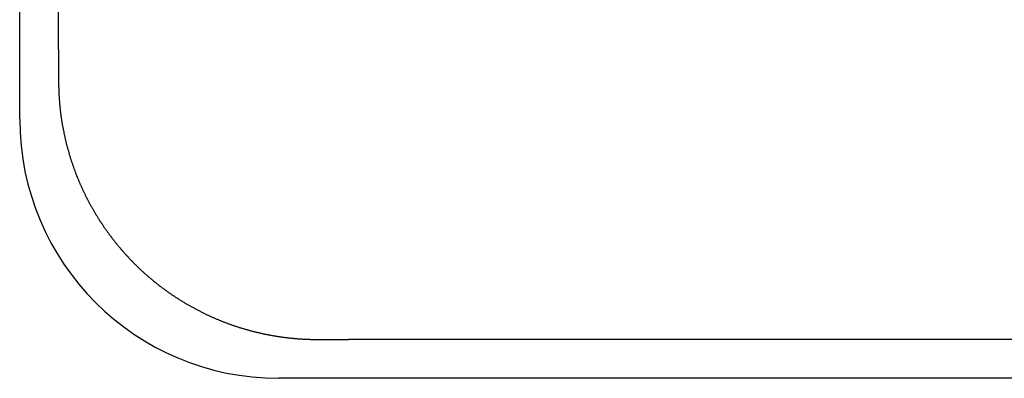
# Model space of a CAD drawing. Extents: x 1107 to 4046, y 937 to 3355.
# Tile 748 of 861: x 3040.25 to 3045.96, y 1747.21 to 1749.29. Entities that reach past the tile are written whole.
import ezdxf

# ---------------------------------------------------------------- set-up
doc = ezdxf.new("R2010")
doc.units = 0
doc.layers.add('KF_VIDA_L___C_LEFT', color=7, linetype='CONTINUOUS')

# ---------------------------------------------------------------- blocks, each defined once
blk = doc.blocks.new('KF_VIDA_L___C_LEFT')
at = {"layer": 'KF_VIDA_L___C_LEFT'}
for p, q in [((150.95, 59.5), (150.95, 80.7)), ((151.175, 59.9049), (151.175, 80.2952)), ((173.2451, 58.225), (152.8549, 58.225)), ((173.65, 58), (152.45, 58))]:
    blk.add_line(p, q, dxfattribs=at)
for points in [[(151.175, 59.9049, 0), (151.175, 59.9034, 0), (151.175, 59.902, 0), (151.175, 59.9006, 0), (151.175, 59.8991, 0), (151.175, 59.8977, 0), (151.175, 59.8963, 0), (151.175, 59.8948, 0), (151.175, 59.8934, 0), (151.175, 59.892, 0), (151.175, 59.8905, 0), (151.175, 59.8891, 0), (151.175, 59.8876, 0), (151.175, 59.8862, 0), (151.175, 59.8848, 0), (151.175, 59.8833, 0), (151.175, 59.8819, 0), (151.175, 59.8805, 0), (151.175, 59.8791, 0), (151.175, 59.8776, 0), (151.175, 59.8762, 0), (151.175, 59.8748, 0), (151.175, 59.8733, 0), (151.175, 59.8719, 0), (151.175, 59.8705, 0), (151.175, 59.869, 0), (151.175, 59.8676, 0), (151.175, 59.8662, 0), (151.175, 59.8648, 0), (151.175, 59.8633, 0), (151.175, 59.8619, 0), (151.175, 59.8605, 0), (151.175, 59.8591, 0), (151.175, 59.8576, 0), (151.175, 59.8562, 0), (151.175, 59.8548, 0), (151.175, 59.8534, 0), (151.175, 59.8519, 0), (151.175, 59.8505, 0), (151.175, 59.8491, 0), (151.175, 59.8477, 0), (151.175, 59.8463, 0), (151.175, 59.8448, 0), (151.175, 59.8434, 0), (151.175, 59.842, 0), (151.175, 59.8406, 0), (151.175, 59.8392, 0), (151.175, 59.8377, 0), (151.175, 59.8363, 0), (151.175, 59.8349, 0), (151.175, 59.8335, 0), (151.175, 59.8321, 0), (151.175, 59.8306, 0), (151.175, 59.8292, 0), (151.175, 59.8278, 0), (151.175, 59.8264, 0), (151.175, 59.825, 0), (151.175, 59.8236, 0), (151.175, 59.8222, 0), (151.175, 59.8207, 0), (151.175, 59.8193, 0), (151.175, 59.8179, 0), (151.175, 59.8165, 0), (151.175, 59.8151, 0), (151.175, 59.8137, 0), (151.175, 59.8123, 0), (151.175, 59.8108, 0), (151.175, 59.8094, 0), (151.175, 59.808, 0), (151.175, 59.8066, 0), (151.175, 59.8052, 0), (151.175, 59.8038, 0), (151.175, 59.8024, 0), (151.175, 59.801, 0), (151.175, 59.7995, 0), (151.175, 59.7981, 0), (151.175, 59.7967, 0), (151.175, 59.7953, 0), (151.175, 59.7939, 0), (151.175, 59.7925, 0), (151.175, 59.7911, 0), (151.175, 59.7897, 0), (151.175, 59.7883, 0), (151.175, 59.7869, 0), (151.175, 59.7854, 0), (151.175, 59.784, 0), (151.175, 59.7826, 0), (151.175, 59.7812, 0), (151.175, 59.7798, 0), (151.175, 59.7784, 0), (151.175, 59.777, 0), (151.175, 59.7756, 0), (151.175, 59.7742, 0), (151.175, 59.7728, 0), (151.175, 59.7714, 0), (151.175, 59.77, 0), (151.175, 59.7686, 0), (151.175, 59.7671, 0), (151.175, 59.7657, 0), (151.175, 59.7643, 0), (151.175, 59.7629, 0), (151.175, 59.7615, 0), (151.175, 59.7601, 0), (151.175, 59.7587, 0), (151.175, 59.7573, 0), (151.175, 59.7559, 0), (151.175, 59.7545, 0), (151.175, 59.7531, 0), (151.175, 59.7517, 0), (151.175, 59.7503, 0), (151.175, 59.7489, 0), (151.175, 59.7475, 0), (151.175, 59.7461, 0), (151.175, 59.7447, 0), (151.175, 59.7433, 0), (151.175, 59.7418, 0), (151.175, 59.7404, 0), (151.175, 59.739, 0), (151.175, 59.7376, 0), (151.175, 59.7362, 0), (151.175, 59.7348, 0), (151.175, 59.7334, 0), (151.175, 59.732, 0), (151.175, 59.7306, 0), (151.175, 59.7292, 0), (151.175, 59.7278, 0), (151.175, 59.7264, 0), (151.175, 59.725, 0)], [(151.175, 59.725, 0), (151.175, 59.7209, 0), (151.175, 59.7168, 0), (151.175, 59.7127, 0), (151.175, 59.7086, 0), (151.175, 59.7046, 0), (151.175, 59.7005, 0), (151.175, 59.6964, 0), (151.175, 59.6923, 0), (151.175, 59.6882, 0), (151.176, 59.6841, 0), (151.176, 59.68, 0), (151.176, 59.6759, 0), (151.176, 59.6719, 0), (151.176, 59.6678, 0), (151.176, 59.6637, 0), (151.176, 59.6596, 0), (151.177, 59.6555, 0), (151.177, 59.6514, 0), (151.177, 59.6474, 0), (151.177, 59.6433, 0), (151.177, 59.6392, 0), (151.178, 59.6351, 0), (151.178, 59.631, 0), (151.178, 59.6269, 0), (151.178, 59.6229, 0), (151.179, 59.6188, 0), (151.179, 59.6147, 0), (151.179, 59.6106, 0), (151.18, 59.6066, 0), (151.18, 59.6025, 0), (151.18, 59.5984, 0), (151.181, 59.5943, 0), (151.181, 59.5903, 0), (151.181, 59.5862, 0), (151.182, 59.5821, 0), (151.182, 59.5781, 0), (151.183, 59.574, 0), (151.183, 59.5699, 0), (151.183, 59.5659, 0), (151.184, 59.5618, 0), (151.184, 59.5577, 0), (151.185, 59.5537, 0), (151.185, 59.5496, 0), (151.186, 59.5455, 0), (151.186, 59.5415, 0), (151.187, 59.5374, 0), (151.187, 59.5334, 0), (151.188, 59.5293, 0), (151.188, 59.5252, 0), (151.189, 59.5212, 0), (151.189, 59.5171, 0), (151.19, 59.5131, 0), (151.191, 59.509, 0), (151.191, 59.505, 0), (151.192, 59.5009, 0), (151.192, 59.4969, 0), (151.193, 59.4929, 0), (151.194, 59.4888, 0), (151.194, 59.4848, 0), (151.195, 59.4807, 0), (151.196, 59.4767, 0), (151.196, 59.4727, 0), (151.197, 59.4686, 0), (151.198, 59.4646, 0), (151.198, 59.4606, 0), (151.199, 59.4565, 0), (151.2, 59.4525, 0), (151.201, 59.4485, 0), (151.201, 59.4444, 0), (151.202, 59.4404, 0), (151.203, 59.4364, 0), (151.204, 59.4324, 0), (151.205, 59.4284, 0), (151.205, 59.4243, 0), (151.206, 59.4203, 0), (151.207, 59.4163, 0), (151.208, 59.4123, 0), (151.209, 59.4083, 0), (151.21, 59.4043, 0), (151.211, 59.4003, 0), (151.211, 59.3963, 0), (151.212, 59.3923, 0), (151.213, 59.3883, 0), (151.214, 59.3843, 0), (151.215, 59.3803, 0), (151.216, 59.3763, 0), (151.217, 59.3723, 0), (151.218, 59.3683, 0), (151.219, 59.3643, 0), (151.22, 59.3603, 0), (151.221, 59.3564, 0), (151.222, 59.3524, 0), (151.223, 59.3484, 0), (151.224, 59.3444, 0), (151.225, 59.3405, 0), (151.226, 59.3365, 0), (151.227, 59.3325, 0), (151.228, 59.3286, 0), (151.229, 59.3246, 0), (151.231, 59.3206, 0), (151.232, 59.3167, 0), (151.233, 59.3127, 0), (151.234, 59.3088, 0), (151.235, 59.3048, 0), (151.236, 59.3009, 0), (151.237, 59.2969, 0), (151.239, 59.293, 0), (151.24, 59.2891, 0), (151.241, 59.2851, 0), (151.242, 59.2812, 0), (151.243, 59.2773, 0), (151.245, 59.2733, 0), (151.246, 59.2694, 0), (151.247, 59.2655, 0), (151.248, 59.2616, 0), (151.25, 59.2577, 0), (151.251, 59.2538, 0), (151.252, 59.2499, 0), (151.254, 59.246, 0), (151.255, 59.2421, 0), (151.256, 59.2382, 0), (151.258, 59.2343, 0), (151.259, 59.2304, 0), (151.26, 59.2266, 0), (151.262, 59.2227, 0), (151.263, 59.2188, 0), (151.264, 59.2149, 0), (151.266, 59.2111, 0), (151.267, 59.2072, 0), (151.269, 59.2034, 0), (151.27, 59.1995, 0), (151.272, 59.1957, 0), (151.273, 59.1918, 0), (151.274, 59.188, 0), (151.276, 59.1841, 0), (151.277, 59.1803, 0), (151.279, 59.1765, 0), (151.28, 59.1727, 0), (151.282, 59.1688, 0), (151.283, 59.165, 0), (151.285, 59.1612, 0), (151.287, 59.1574, 0), (151.288, 59.1536, 0), (151.29, 59.1498, 0), (151.291, 59.146, 0), (151.293, 59.1422, 0), (151.294, 59.1385, 0), (151.296, 59.1347, 0), (151.298, 59.1309, 0), (151.299, 59.1271, 0), (151.301, 59.1234, 0), (151.303, 59.1196, 0), (151.304, 59.1159, 0), (151.306, 59.1121, 0), (151.308, 59.1084, 0), (151.309, 59.1046, 0), (151.311, 59.1009, 0), (151.313, 59.0972, 0), (151.314, 59.0935, 0), (151.316, 59.0897, 0), (151.318, 59.086, 0), (151.32, 59.0823, 0), (151.321, 59.0786, 0), (151.323, 59.0749, 0), (151.325, 59.0712, 0), (151.327, 59.0675, 0), (151.329, 59.0639, 0), (151.33, 59.0602, 0), (151.332, 59.0565, 0), (151.334, 59.0528, 0), (151.336, 59.0492, 0), (151.338, 59.0455, 0), (151.34, 59.0419, 0), (151.341, 59.0382, 0), (151.343, 59.0346, 0), (151.345, 59.0309, 0), (151.347, 59.0273, 0), (151.349, 59.0237, 0), (151.351, 59.0201, 0), (151.353, 59.0165, 0), (151.355, 59.0128, 0), (151.357, 59.0092, 0), (151.359, 59.0056, 0), (151.361, 59.0021, 0), (151.363, 58.9985, 0), (151.365, 58.9949, 0), (151.367, 58.9913, 0), (151.369, 58.9877, 0), (151.371, 58.9842, 0), (151.373, 58.9806, 0), (151.375, 58.9771, 0), (151.377, 58.9735, 0), (151.379, 58.97, 0), (151.381, 58.9664, 0), (151.383, 58.9629, 0), (151.385, 58.9594, 0), (151.387, 58.9559, 0), (151.389, 58.9523, 0), (151.391, 58.9488, 0), (151.394, 58.9453, 0), (151.396, 58.9418, 0), (151.398, 58.9383, 0), (151.4, 58.9349, 0), (151.402, 58.9314, 0), (151.404, 58.9279, 0), (151.406, 58.9245, 0), (151.409, 58.921, 0), (151.411, 58.9175, 0), (151.413, 58.9141, 0), (151.415, 58.9107, 0), (151.418, 58.9072, 0), (151.42, 58.9038, 0), (151.422, 58.9004, 0), (151.424, 58.897, 0), (151.427, 58.8936, 0), (151.429, 58.8901, 0), (151.431, 58.8868, 0), (151.433, 58.8834, 0), (151.436, 58.88, 0), (151.438, 58.8766, 0), (151.44, 58.8732, 0), (151.443, 58.8699, 0), (151.445, 58.8665, 0), (151.447, 58.8632, 0), (151.45, 58.8598, 0), (151.452, 58.8565, 0), (151.454, 58.8532, 0), (151.457, 58.8499, 0), (151.459, 58.8465, 0), (151.462, 58.8432, 0), (151.464, 58.8399, 0), (151.466, 58.8366, 0), (151.469, 58.8334, 0), (151.471, 58.8301, 0), (151.474, 58.8268, 0), (151.476, 58.8235, 0), (151.479, 58.8203, 0), (151.481, 58.817, 0), (151.484, 58.8138, 0), (151.486, 58.8105, 0), (151.488, 58.8073, 0), (151.491, 58.8041, 0), (151.493, 58.8009, 0), (151.496, 58.7976, 0), (151.499, 58.7944, 0), (151.501, 58.7912, 0), (151.504, 58.7881, 0), (151.506, 58.7849, 0), (151.509, 58.7817, 0), (151.511, 58.7785, 0), (151.514, 58.7754, 0), (151.516, 58.7722, 0), (151.519, 58.7691, 0), (151.522, 58.7659, 0), (151.524, 58.7628, 0), (151.527, 58.7597, 0), (151.53, 58.7565, 0), (151.532, 58.7534, 0), (151.535, 58.7503, 0), (151.537, 58.7472, 0), (151.54, 58.7441, 0), (151.543, 58.7411, 0), (151.545, 58.738, 0), (151.548, 58.7349, 0), (151.551, 58.7319, 0), (151.554, 58.7288, 0), (151.556, 58.7258, 0), (151.559, 58.7227, 0), (151.562, 58.7197, 0), (151.564, 58.7167, 0), (151.567, 58.7137, 0), (151.57, 58.7106, 0), (151.573, 58.7076, 0), (151.576, 58.7047, 0), (151.578, 58.7017, 0), (151.581, 58.6987, 0), (151.584, 58.6957, 0), (151.587, 58.6928, 0), (151.589, 58.6898, 0), (151.592, 58.6869, 0), (151.595, 58.6839, 0), (151.598, 58.681, 0), (151.601, 58.6781, 0), (151.604, 58.6751, 0), (151.607, 58.6722, 0), (151.609, 58.6693, 0), (151.612, 58.6664, 0), (151.615, 58.6635, 0), (151.618, 58.6607, 0), (151.621, 58.6578, 0), (151.624, 58.6549, 0), (151.627, 58.6521, 0), (151.63, 58.6492, 0), (151.633, 58.6464, 0), (151.636, 58.6436, 0), (151.638, 58.6407, 0), (151.641, 58.6379, 0), (151.644, 58.6351, 0), (151.647, 58.6323, 0), (151.65, 58.6295, 0), (151.653, 58.6267, 0), (151.656, 58.624, 0), (151.659, 58.6212, 0), (151.662, 58.6184, 0), (151.665, 58.6157, 0), (151.668, 58.6129, 0), (151.671, 58.6102, 0), (151.674, 58.6075, 0), (151.677, 58.6047, 0), (151.681, 58.602, 0), (151.684, 58.5993, 0), (151.687, 58.5966, 0), (151.69, 58.5939, 0), (151.693, 58.5913, 0), (151.696, 58.5886, 0), (151.699, 58.5859, 0), (151.702, 58.5833, 0), (151.705, 58.5806, 0), (151.708, 58.578, 0), (151.711, 58.5754, 0), (151.715, 58.5727, 0), (151.718, 58.5701, 0), (151.721, 58.5675, 0), (151.724, 58.5649, 0), (151.727, 58.5623, 0), (151.73, 58.5598, 0), (151.734, 58.5572, 0), (151.737, 58.5546, 0), (151.74, 58.5521, 0), (151.743, 58.5495, 0), (151.746, 58.547, 0), (151.75, 58.5445, 0), (151.753, 58.5419, 0), (151.756, 58.5394, 0), (151.759, 58.5369, 0), (151.763, 58.5344, 0), (151.766, 58.5319, 0), (151.769, 58.5295, 0), (151.772, 58.527, 0), (151.776, 58.5245, 0), (151.779, 58.5221, 0), (151.782, 58.5196, 0), (151.785, 58.5172, 0), (151.789, 58.5148, 0), (151.792, 58.5124, 0), (151.795, 58.51, 0), (151.799, 58.5076, 0), (151.802, 58.5052, 0), (151.805, 58.5028, 0), (151.809, 58.5004, 0), (151.812, 58.498, 0), (151.815, 58.4957, 0), (151.819, 58.4934, 0), (151.822, 58.491, 0), (151.826, 58.4887, 0), (151.829, 58.4864, 0), (151.832, 58.4841, 0), (151.836, 58.4818, 0), (151.839, 58.4795, 0), (151.843, 58.4772, 0), (151.846, 58.4749, 0), (151.849, 58.4727, 0), (151.853, 58.4704, 0), (151.856, 58.4682, 0), (151.86, 58.466, 0), (151.863, 58.4637, 0), (151.867, 58.4615, 0), (151.87, 58.4593, 0), (151.873, 58.4571, 0), (151.877, 58.4549, 0), (151.88, 58.4528, 0), (151.884, 58.4506, 0), (151.887, 58.4484, 0), (151.891, 58.4463, 0), (151.894, 58.4442, 0), (151.898, 58.442, 0), (151.901, 58.4399, 0), (151.905, 58.4378, 0), (151.908, 58.4357, 0), (151.912, 58.4336, 0), (151.915, 58.4315, 0), (151.919, 58.4295, 0), (151.923, 58.4274, 0), (151.926, 58.4253, 0), (151.93, 58.4233, 0), (151.933, 58.4213, 0), (151.937, 58.4193, 0), (151.94, 58.4172, 0), (151.944, 58.4152, 0), (151.947, 58.4132, 0), (151.951, 58.4113, 0), (151.955, 58.4093, 0), (151.958, 58.4073, 0), (151.962, 58.4054, 0), (151.965, 58.4034, 0), (151.969, 58.4015, 0), (151.973, 58.3996, 0), (151.976, 58.3977, 0), (151.98, 58.3957, 0), (151.984, 58.3939, 0), (151.987, 58.392, 0), (151.991, 58.3901, 0), (151.995, 58.3882, 0), (151.998, 58.3864, 0), (152.002, 58.3845, 0), (152.006, 58.3827, 0), (152.009, 58.3809, 0), (152.013, 58.3791, 0), (152.017, 58.3772, 0), (152.02, 58.3754, 0), (152.024, 58.3737, 0), (152.028, 58.3719, 0), (152.031, 58.3701, 0), (152.035, 58.3684, 0), (152.039, 58.3666, 0), (152.042, 58.3649, 0), (152.046, 58.3632, 0), (152.05, 58.3614, 0), (152.054, 58.3597, 0), (152.057, 58.358, 0), (152.061, 58.3564, 0), (152.065, 58.3547, 0), (152.069, 58.353, 0), (152.072, 58.3514, 0), (152.076, 58.3497, 0), (152.08, 58.3481, 0), (152.084, 58.3465, 0), (152.087, 58.3448, 0), (152.091, 58.3432, 0), (152.095, 58.3416, 0), (152.099, 58.3401, 0), (152.103, 58.3385, 0), (152.106, 58.3369, 0), (152.11, 58.3354, 0), (152.114, 58.3338, 0), (152.118, 58.3323, 0), (152.122, 58.3308, 0), (152.126, 58.3293, 0), (152.129, 58.3278, 0), (152.133, 58.3263, 0), (152.137, 58.3248, 0), (152.141, 58.3233, 0), (152.145, 58.3219, 0), (152.149, 58.3204, 0), (152.152, 58.319, 0), (152.156, 58.3176, 0), (152.16, 58.3161, 0), (152.164, 58.3147, 0), (152.168, 58.3133, 0), (152.172, 58.312, 0), (152.176, 58.3106, 0), (152.179, 58.3092, 0), (152.183, 58.3079, 0), (152.187, 58.3065, 0), (152.191, 58.3052, 0), (152.195, 58.3039, 0), (152.199, 58.3026, 0), (152.203, 58.3013, 0), (152.207, 58.3, 0), (152.211, 58.2987, 0), (152.214, 58.2974, 0), (152.218, 58.2962, 0), (152.222, 58.2949, 0), (152.226, 58.2937, 0), (152.23, 58.2925, 0), (152.234, 58.2913, 0), (152.238, 58.2901, 0), (152.242, 58.2889, 0), (152.246, 58.2877, 0), (152.25, 58.2865, 0), (152.254, 58.2854, 0), (152.258, 58.2842, 0), (152.262, 58.2831, 0), (152.266, 58.282, 0), (152.27, 58.2808, 0), (152.273, 58.2797, 0), (152.277, 58.2786, 0), (152.281, 58.2776, 0), (152.285, 58.2765, 0), (152.289, 58.2754, 0), (152.293, 58.2744, 0), (152.297, 58.2733, 0), (152.301, 58.2723, 0), (152.305, 58.2713, 0), (152.309, 58.2703, 0), (152.313, 58.2693, 0), (152.317, 58.2683, 0), (152.321, 58.2673, 0), (152.325, 58.2664, 0), (152.329, 58.2654, 0), (152.333, 58.2645, 0), (152.337, 58.2635, 0), (152.341, 58.2626, 0), (152.345, 58.2617, 0), (152.349, 58.2608, 0), (152.353, 58.2599, 0), (152.357, 58.2591, 0), (152.361, 58.2582, 0), (152.365, 58.2573, 0), (152.369, 58.2565, 0), (152.373, 58.2557, 0), (152.377, 58.2549, 0), (152.381, 58.254, 0), (152.385, 58.2532, 0), (152.389, 58.2525, 0), (152.393, 58.2517, 0), (152.397, 58.2509, 0), (152.401, 58.2502, 0), (152.405, 58.2494, 0), (152.41, 58.2487, 0), (152.414, 58.248, 0), (152.418, 58.2473, 0), (152.422, 58.2466, 0), (152.426, 58.2459, 0), (152.43, 58.2452, 0), (152.434, 58.2445, 0), (152.438, 58.2439, 0), (152.442, 58.2432, 0), (152.446, 58.2426, 0), (152.45, 58.242, 0), (152.454, 58.2414, 0), (152.458, 58.2408, 0), (152.462, 58.2402, 0), (152.466, 58.2396, 0), (152.47, 58.239, 0), (152.474, 58.2385, 0), (152.479, 58.2379, 0), (152.483, 58.2374, 0), (152.487, 58.2369, 0), (152.491, 58.2364, 0), (152.495, 58.2359, 0), (152.499, 58.2354, 0), (152.503, 58.2349, 0), (152.507, 58.2344, 0), (152.511, 58.234, 0), (152.515, 58.2335, 0), (152.519, 58.2331, 0), (152.523, 58.2327, 0), (152.527, 58.2323, 0), (152.532, 58.2319, 0), (152.536, 58.2315, 0), (152.54, 58.2311, 0), (152.544, 58.2307, 0), (152.548, 58.2304, 0), (152.552, 58.23, 0), (152.556, 58.2297, 0), (152.56, 58.2294, 0), (152.564, 58.2291, 0), (152.568, 58.2288, 0), (152.573, 58.2285, 0), (152.577, 58.2282, 0), (152.581, 58.228, 0), (152.585, 58.2277, 0), (152.589, 58.2275, 0), (152.593, 58.2272, 0), (152.597, 58.227, 0), (152.601, 58.2268, 0), (152.605, 58.2266, 0), (152.609, 58.2264, 0), (152.613, 58.2263, 0), (152.618, 58.2261, 0), (152.622, 58.2259, 0), (152.626, 58.2258, 0), (152.63, 58.2257, 0), (152.634, 58.2256, 0), (152.638, 58.2255, 0), (152.642, 58.2254, 0), (152.646, 58.2253, 0), (152.65, 58.2252, 0), (152.654, 58.2251, 0), (152.659, 58.2251, 0), (152.663, 58.2251, 0), (152.667, 58.225, 0), (152.671, 58.225, 0), (152.675, 58.225, 0)], [(152.675, 58.225, 0), (152.676, 58.225, 0), (152.678, 58.225, 0), (152.679, 58.225, 0), (152.681, 58.225, 0), (152.682, 58.225, 0), (152.683, 58.225, 0), (152.685, 58.225, 0), (152.686, 58.225, 0), (152.688, 58.225, 0), (152.689, 58.225, 0), (152.691, 58.225, 0), (152.692, 58.225, 0), (152.693, 58.225, 0), (152.695, 58.225, 0), (152.696, 58.225, 0), (152.698, 58.225, 0), (152.699, 58.225, 0), (152.7, 58.225, 0), (152.702, 58.225, 0), (152.703, 58.225, 0), (152.705, 58.225, 0), (152.706, 58.225, 0), (152.707, 58.225, 0), (152.709, 58.225, 0), (152.71, 58.225, 0), (152.712, 58.225, 0), (152.713, 58.225, 0), (152.715, 58.225, 0), (152.716, 58.225, 0), (152.717, 58.225, 0), (152.719, 58.225, 0), (152.72, 58.225, 0), (152.722, 58.225, 0), (152.723, 58.225, 0), (152.724, 58.225, 0), (152.726, 58.225, 0), (152.727, 58.225, 0), (152.729, 58.225, 0), (152.73, 58.225, 0), (152.731, 58.225, 0), (152.733, 58.225, 0), (152.734, 58.225, 0), (152.736, 58.225, 0), (152.737, 58.225, 0), (152.739, 58.225, 0), (152.74, 58.225, 0), (152.741, 58.225, 0), (152.743, 58.225, 0), (152.744, 58.225, 0), (152.746, 58.225, 0), (152.747, 58.225, 0), (152.748, 58.225, 0), (152.75, 58.225, 0), (152.751, 58.225, 0), (152.753, 58.225, 0), (152.754, 58.225, 0), (152.755, 58.225, 0), (152.757, 58.225, 0), (152.758, 58.225, 0), (152.76, 58.225, 0), (152.761, 58.225, 0), (152.763, 58.225, 0), (152.764, 58.225, 0), (152.765, 58.225, 0), (152.767, 58.225, 0), (152.768, 58.225, 0), (152.77, 58.225, 0), (152.771, 58.225, 0), (152.772, 58.225, 0), (152.774, 58.225, 0), (152.775, 58.225, 0), (152.777, 58.225, 0), (152.778, 58.225, 0), (152.78, 58.225, 0), (152.781, 58.225, 0), (152.782, 58.225, 0), (152.784, 58.225, 0), (152.785, 58.225, 0), (152.787, 58.225, 0), (152.788, 58.225, 0), (152.789, 58.225, 0), (152.791, 58.225, 0), (152.792, 58.225, 0), (152.794, 58.225, 0), (152.795, 58.225, 0), (152.797, 58.225, 0), (152.798, 58.225, 0), (152.799, 58.225, 0), (152.801, 58.225, 0), (152.802, 58.225, 0), (152.804, 58.225, 0), (152.805, 58.225, 0), (152.806, 58.225, 0), (152.808, 58.225, 0), (152.809, 58.225, 0), (152.811, 58.225, 0), (152.812, 58.225, 0), (152.814, 58.225, 0), (152.815, 58.225, 0), (152.816, 58.225, 0), (152.818, 58.225, 0), (152.819, 58.225, 0), (152.821, 58.225, 0), (152.822, 58.225, 0), (152.824, 58.225, 0), (152.825, 58.225, 0), (152.826, 58.225, 0), (152.828, 58.225, 0), (152.829, 58.225, 0), (152.831, 58.225, 0), (152.832, 58.225, 0), (152.833, 58.225, 0), (152.835, 58.225, 0), (152.836, 58.225, 0), (152.838, 58.225, 0), (152.839, 58.225, 0), (152.841, 58.225, 0), (152.842, 58.225, 0), (152.843, 58.225, 0), (152.845, 58.225, 0), (152.846, 58.225, 0), (152.848, 58.225, 0), (152.849, 58.225, 0), (152.851, 58.225, 0), (152.852, 58.225, 0), (152.853, 58.225, 0), (152.855, 58.225, 0)]]:
    blk.add_polyline3d(points, dxfattribs=at)
blk.add_arc((152.45, 59.5), 1.5, 180, 270, dxfattribs=at)

msp = doc.modelspace()

# ---------------------------------------------------------------- block references
at = {"layer": 'KF_VIDA_L___C_LEFT'}
msp.add_blockref('KF_VIDA_L___C_LEFT', (2889.3036, 1689.2132), dxfattribs=at)

doc.saveas('drawing.dxf')
